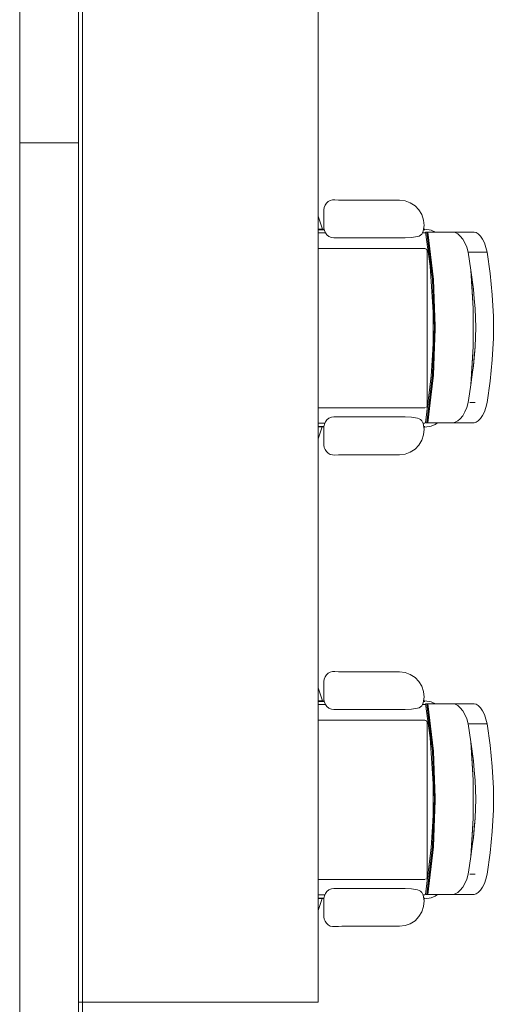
# Model space of a CAD drawing. Header units: millimetres. Extents: x 2 to 902, y -447 to 199.
# Tile 1029 of 1056: x 78.2 to 80.62, y 160.85 to 165.86. Entities that reach past the tile are written whole.
import ezdxf

# ---------------------------------------------------------------- set-up
doc = ezdxf.new("R2010")
doc.units = ezdxf.units.MM
doc.header["$MEASUREMENT"] = 0
for name, color, linetype, lineweight in [('IFC-Elemento de mobília-Contorno', 152, 'Continuous', 5), ('IFC-Laje-Contorno', 134, 'Continuous', 5), ('IFC-Parede padrão-Contorno', 44, 'Continuous', 5)]:
    doc.layers.add(name, color=color, linetype=linetype, lineweight=lineweight)

msp = doc.modelspace()

# ---------------------------------------------------------------- linework, layer by layer
at = {"layer": 'IFC-Elemento de mobília-Contorno', "color": 7, "lineweight": 5}
for p, q in [((79.7757, 164.9377), (79.7863, 164.9434)), ((79.7757, 164.9377), (79.7863, 164.9434)), ((79.7863, 164.9434), (79.798, 164.9465)), ((79.7863, 164.9434), (79.798, 164.9465)), ((79.798, 164.9465), (79.8101, 164.9467)), ((79.798, 164.9465), (79.8101, 164.9467)), ((79.8101, 164.9467), (79.8277, 164.9454)), ((79.8101, 164.9467), (79.8277, 164.9454)), ((79.8277, 164.9454), (79.8454, 164.9449)), ((79.8277, 164.9454), (79.8454, 164.9449)), ((79.8454, 164.9449), (80.1385, 164.9449)), ((79.8454, 164.9449), (80.1385, 164.9449)), ((80.1385, 164.9449), (80.167, 164.9417)), ((80.1385, 164.9449), (80.167, 164.9417)), ((80.167, 164.9417), (80.194, 164.932)), ((80.167, 164.9417), (80.194, 164.932)), ((79.7542, 164.8962), (79.7557, 164.9082)), ((79.7542, 164.8962), (79.7557, 164.9082)), ((79.7542, 164.8037), (79.7542, 164.8962)), ((79.7542, 164.8037), (79.7542, 164.8962)), ((79.7557, 164.9082), (79.7599, 164.9195)), ((79.7557, 164.9082), (79.7599, 164.9195)), ((79.7599, 164.9195), (79.7667, 164.9295)), ((79.7599, 164.9195), (79.7667, 164.9295)), ((79.7667, 164.9295), (79.7757, 164.9377)), ((79.7667, 164.9295), (79.7757, 164.9377)), ((80.194, 164.932), (80.2181, 164.9164)), ((80.194, 164.932), (80.2181, 164.9164)), ((80.2181, 164.9164), (80.238, 164.8958)), ((80.2181, 164.9164), (80.238, 164.8958)), ((80.238, 164.8958), (80.2527, 164.8712)), ((80.238, 164.8958), (80.2527, 164.8712)), ((79.7238, 164.8639), (79.7471, 164.7966)), ((79.7238, 164.8639), (79.7471, 164.7966)), ((80.2527, 164.8712), (80.2614, 164.8439)), ((80.2527, 164.8712), (80.2614, 164.8439)), ((80.2614, 164.8439), (80.2637, 164.8154)), ((80.2614, 164.8439), (80.2637, 164.8154)), ((79.7238, 164.7966), (79.7552, 164.7965)), ((79.7238, 164.7966), (79.7552, 164.7965)), ((79.7238, 164.7938), (79.7555, 164.7938)), ((79.7542, 164.8037), (79.756, 164.7905)), ((79.7542, 164.8037), (79.756, 164.7905)), ((79.756, 164.7905), (79.761, 164.7783)), ((79.756, 164.7905), (79.761, 164.7783)), ((80.2594, 164.787), (80.2637, 164.8154)), ((80.2594, 164.787), (80.2637, 164.8154)), ((80.2605, 164.7938), (80.2682, 164.7938)), ((80.261, 164.7974), (80.2682, 164.7974)), ((80.261, 164.7974), (80.2682, 164.7974)), ((80.2682, 164.7974), (80.3009, 164.7922)), ((80.2682, 164.7974), (80.3009, 164.7922)), ((80.3009, 164.7922), (80.3216, 164.7826)), ((80.3009, 164.7922), (80.3216, 164.7826)), ((79.7238, 164.7783), (79.761, 164.7783)), ((79.761, 164.7783), (79.7691, 164.7677)), ((79.761, 164.7783), (79.7691, 164.7677)), ((79.7691, 164.7677), (79.7796, 164.7597)), ((79.7691, 164.7677), (79.7796, 164.7597)), ((79.7796, 164.7597), (79.7919, 164.7546)), ((79.7796, 164.7597), (79.7919, 164.7546)), ((79.7919, 164.7546), (79.805, 164.7529)), ((79.7919, 164.7546), (79.805, 164.7529)), ((79.805, 164.7529), (80.1672, 164.7529)), ((79.805, 164.7529), (80.1672, 164.7529)), ((80.1672, 164.7529), (80.1992, 164.7546)), ((80.1672, 164.7529), (80.1992, 164.7546)), ((80.1992, 164.7546), (80.2308, 164.7597)), ((80.1992, 164.7546), (80.2308, 164.7597)), ((80.2308, 164.7597), (80.2387, 164.7624)), ((80.2308, 164.7597), (80.2387, 164.7624)), ((80.2387, 164.7624), (80.2458, 164.7667)), ((80.2387, 164.7624), (80.2458, 164.7667)), ((80.2458, 164.7667), (80.2518, 164.7724)), ((80.2458, 164.7667), (80.2518, 164.7724)), ((80.2518, 164.7724), (80.2564, 164.7793)), ((80.2518, 164.7724), (80.2564, 164.7793)), ((80.2557, 164.7783), (80.2682, 164.7783)), ((80.2564, 164.7793), (80.2594, 164.787)), ((80.2564, 164.7793), (80.2594, 164.787)), ((80.272, 164.7826), (80.2734, 164.7826)), ((80.272, 164.7826), (80.2951, 164.6087)), ((80.272, 164.7826), (80.2951, 164.6087)), ((80.272, 164.7826), (80.2734, 164.7826)), ((80.2734, 164.7826), (80.2781, 164.7826)), ((80.2734, 164.7826), (80.2781, 164.7826)), ((80.2781, 164.7826), (80.2815, 164.7826)), ((80.2781, 164.7826), (80.2834, 164.7386)), ((80.2781, 164.7826), (80.2815, 164.7826)), ((80.2781, 164.7826), (80.2887, 164.6947)), ((80.2781, 164.7826), (80.2928, 164.6599)), ((80.2815, 164.7826), (80.2819, 164.7826)), ((80.2815, 164.7826), (80.2819, 164.7826)), ((80.2819, 164.7826), (80.2825, 164.7826)), ((80.2819, 164.7826), (80.2878, 164.7386)), ((80.2819, 164.7826), (80.2878, 164.7386)), ((80.2819, 164.7826), (80.2825, 164.7826)), ((80.2825, 164.7826), (80.2836, 164.7826)), ((80.2825, 164.7826), (80.3114, 164.5408)), ((80.2825, 164.7826), (80.2878, 164.7386)), ((80.2825, 164.7826), (80.2836, 164.7826)), ((80.2834, 164.7386), (80.2887, 164.6947)), ((80.2834, 164.7386), (80.2928, 164.6599)), ((80.2834, 164.7386), (80.2887, 164.6947)), ((80.2836, 164.7826), (80.2905, 164.7826)), ((80.2836, 164.7826), (80.2905, 164.7826)), ((80.2878, 164.7386), (80.2924, 164.7002)), ((80.2878, 164.7386), (80.2924, 164.7002)), ((80.2905, 164.7826), (80.3032, 164.7826)), ((80.2905, 164.7826), (80.3032, 164.7826)), ((80.3032, 164.7826), (80.3217, 164.7826)), ((80.3032, 164.7826), (80.3217, 164.7826)), ((80.3089, 164.7857), (80.3135, 164.7826)), ((80.3089, 164.7857), (80.3135, 164.7826)), ((80.3216, 164.7826), (80.3459, 164.7826)), ((80.3216, 164.7826), (80.3459, 164.7826)), ((80.3459, 164.7826), (80.3756, 164.7826)), ((80.3459, 164.7826), (80.3756, 164.7826)), ((80.3756, 164.7826), (80.4107, 164.7826)), ((80.3756, 164.7826), (80.4107, 164.7826)), ((80.4107, 164.7826), (80.4229, 164.7802)), ((80.4107, 164.7826), (80.5187, 164.7826)), ((80.4107, 164.7826), (80.4229, 164.7802)), ((80.4107, 164.7826), (80.5187, 164.7826)), ((80.4229, 164.7802), (80.4357, 164.7732)), ((80.4229, 164.7802), (80.4357, 164.7732)), ((80.4357, 164.7732), (80.4486, 164.7619)), ((80.4357, 164.7732), (80.4486, 164.7619)), ((80.4486, 164.7619), (80.461, 164.7466)), ((80.4486, 164.7619), (80.461, 164.7466)), ((80.461, 164.7466), (80.4723, 164.7275)), ((80.461, 164.7466), (80.4723, 164.7275)), ((80.5187, 164.7826), (80.529, 164.7801)), ((80.5187, 164.7826), (80.529, 164.7801)), ((80.529, 164.7801), (80.54, 164.773)), ((80.529, 164.7801), (80.54, 164.773)), ((80.54, 164.773), (80.551, 164.7615)), ((80.54, 164.773), (80.551, 164.7615)), ((80.551, 164.7615), (80.5617, 164.746)), ((80.551, 164.7615), (80.5617, 164.746)), ((80.5617, 164.746), (80.5714, 164.7269)), ((80.5617, 164.746), (80.5714, 164.7269)), ((79.7238, 164.699), (80.2682, 164.699)), ((80.2682, 164.699), (80.2739, 164.6966)), ((80.2682, 164.699), (80.2716, 164.6976)), ((80.2716, 164.6976), (80.2739, 164.6966)), ((80.2763, 164.6956), (80.2782, 164.6909)), ((80.2763, 164.6956), (80.2796, 164.6875)), ((80.2782, 164.6909), (80.2796, 164.6875)), ((80.2887, 164.6947), (80.2928, 164.6599)), ((80.2887, 164.6947), (80.2928, 164.6599)), ((80.2924, 164.7002), (80.297, 164.6617)), ((80.2924, 164.7002), (80.297, 164.6617)), ((80.4723, 164.7275), (80.4816, 164.7051)), ((80.4723, 164.7275), (80.4816, 164.7051)), ((80.4816, 164.7051), (80.4881, 164.68)), ((80.4816, 164.7051), (80.4881, 164.68)), ((80.5714, 164.7269), (80.5795, 164.7046)), ((80.5714, 164.7269), (80.5795, 164.7046)), ((80.5795, 164.7046), (80.5852, 164.68)), ((80.5795, 164.7046), (80.5852, 164.68)), ((80.2796, 163.9001), (80.2796, 164.6875)), ((80.2928, 164.6599), (80.3071, 164.5408)), ((80.2928, 164.6599), (80.2933, 164.6562)), ((80.2928, 164.6599), (80.3025, 164.5792)), ((80.2928, 164.6599), (80.2979, 164.6177)), ((80.2933, 164.6562), (80.3025, 164.5792)), ((80.2933, 164.6562), (80.2979, 164.6177)), ((80.2933, 164.6562), (80.2979, 164.6177)), ((80.297, 164.6617), (80.3042, 164.6012)), ((80.297, 164.6617), (80.3114, 164.5408)), ((80.4881, 164.68), (80.496, 164.6341)), ((80.4881, 164.68), (80.5234, 164.68)), ((80.4881, 164.68), (80.496, 164.6341)), ((80.4881, 164.68), (80.5852, 164.68)), ((80.5852, 164.68), (80.6009, 164.5716)), ((80.5852, 164.68), (80.6009, 164.5716)), ((80.2932, 164.6232), (80.2962, 164.5917)), ((80.2932, 164.6232), (80.2962, 164.5917)), ((80.2951, 164.6087), (80.3102, 164.3751)), ((80.2951, 164.6087), (80.3102, 164.3751)), ((80.2979, 164.6177), (80.3025, 164.5792)), ((80.2979, 164.6177), (80.3025, 164.5792)), ((80.3042, 164.6012), (80.3114, 164.5408)), ((80.496, 164.6341), (80.5029, 164.588)), ((80.496, 164.6341), (80.5029, 164.588)), ((80.5029, 164.588), (80.5109, 164.524)), ((80.5029, 164.588), (80.5074, 164.5119)), ((80.5029, 164.588), (80.5151, 164.4914)), ((80.5029, 164.588), (80.5109, 164.524)), ((80.5029, 164.588), (80.5144, 164.394)), ((80.3025, 164.5792), (80.3071, 164.5408)), ((80.3071, 164.5408), (80.3119, 164.4191)), ((80.3071, 164.5408), (80.3144, 164.3582)), ((80.3071, 164.5408), (80.3168, 164.2974)), ((80.3114, 164.5408), (80.3139, 164.4799)), ((80.3114, 164.5408), (80.3211, 164.2974)), ((80.6009, 164.5716), (80.6115, 164.4623)), ((80.6009, 164.5716), (80.6115, 164.4623)), ((80.5074, 164.5119), (80.5109, 164.4529)), ((80.5074, 164.5119), (80.5144, 164.394)), ((80.5074, 164.5119), (80.5109, 164.4529)), ((80.5109, 164.524), (80.5151, 164.4914)), ((80.5109, 164.524), (80.5151, 164.4914)), ((80.5151, 164.4914), (80.5194, 164.4428)), ((80.3139, 164.4799), (80.3163, 164.4191)), ((80.5109, 164.4529), (80.5144, 164.394)), ((80.5109, 164.4529), (80.5144, 164.394)), ((80.5194, 164.4428), (80.5237, 164.3943)), ((80.6115, 164.4623), (80.6169, 164.3524)), ((80.6115, 164.4623), (80.6169, 164.3524)), ((80.3119, 164.4191), (80.3144, 164.3582)), ((80.3119, 164.4191), (80.3144, 164.3582)), ((80.3163, 164.4191), (80.3187, 164.3582)), ((80.3163, 164.4191), (80.3211, 164.2974)), ((80.3163, 164.4191), (80.3187, 164.3582)), ((80.5144, 164.1996), (80.5144, 164.394)), ((80.5144, 164.2968), (80.5144, 164.394)), ((80.5237, 164.3943), (80.527, 164.2968)), ((80.5237, 164.3943), (80.527, 164.2968)), ((80.3099, 164.2116), (80.3102, 164.3751)), ((80.3099, 164.2116), (80.3102, 164.3751)), ((80.3144, 164.3582), (80.3168, 164.2974)), ((80.3187, 164.3582), (80.3211, 164.2974)), ((80.3187, 164.3582), (80.3211, 164.2974)), ((80.6169, 164.3524), (80.6169, 164.2424)), ((80.6169, 164.3524), (80.6169, 164.2424)), ((80.3071, 164.054), (80.3168, 164.2974)), ((80.3114, 164.054), (80.3211, 164.2974)), ((80.3119, 164.1757), (80.3168, 164.2974)), ((80.3144, 164.2365), (80.3168, 164.2974)), ((80.3187, 164.2365), (80.3211, 164.2974)), ((80.3187, 164.2365), (80.3211, 164.2974)), ((80.5144, 164.1996), (80.5144, 164.2968)), ((80.5237, 164.1993), (80.527, 164.2968)), ((80.5237, 164.1993), (80.527, 164.2968)), ((80.6115, 164.1326), (80.6169, 164.2424)), ((80.6115, 164.1326), (80.6169, 164.2424)), ((80.3009, 164.0485), (80.3099, 164.2116)), ((80.3009, 164.0485), (80.3099, 164.2116)), ((80.3085, 164.1868), (80.3099, 164.2175)), ((80.3085, 164.1868), (80.3099, 164.2175)), ((80.3119, 164.1757), (80.3144, 164.2365)), ((80.3163, 164.1757), (80.3187, 164.2365)), ((80.3163, 164.1757), (80.3187, 164.2365)), ((80.5028, 164.0056), (80.5144, 164.1996)), ((80.5073, 164.0816), (80.5144, 164.1996)), ((80.5073, 164.0816), (80.5144, 164.1996)), ((80.5108, 164.1406), (80.5144, 164.1996)), ((80.5108, 164.1406), (80.5144, 164.1996)), ((80.515, 164.1022), (80.5237, 164.1993)), ((80.5193, 164.1507), (80.5237, 164.1993)), ((80.5193, 164.1507), (80.5237, 164.1993)), ((80.3095, 164.1149), (80.3119, 164.1757)), ((80.3139, 164.1149), (80.3163, 164.1757)), ((80.3139, 164.1149), (80.3163, 164.1757)), ((80.5028, 164.0056), (80.5108, 164.1406)), ((80.5073, 164.0816), (80.5108, 164.1406)), ((80.515, 164.1022), (80.5193, 164.1507)), ((80.515, 164.1022), (80.5193, 164.1507)), ((80.3071, 164.054), (80.3095, 164.1149)), ((80.3114, 164.054), (80.3139, 164.1149)), ((80.3114, 164.054), (80.3139, 164.1149)), ((80.5109, 164.0695), (80.515, 164.1022)), ((80.5109, 164.0695), (80.515, 164.1022)), ((80.6009, 164.0232), (80.6115, 164.1326)), ((80.6009, 164.0232), (80.6115, 164.1326)), ((80.272, 163.8122), (80.3009, 164.0485)), ((80.272, 163.8122), (80.3009, 164.0485)), ((80.2781, 163.8122), (80.3071, 164.054)), ((80.2834, 163.8561), (80.3071, 164.054)), ((80.288, 163.8946), (80.3071, 164.054)), ((80.2926, 163.9331), (80.3071, 164.054)), ((80.2982, 163.943), (80.3114, 164.054)), ((80.2991, 164.0337), (80.3022, 164.072)), ((80.2991, 164.0337), (80.3022, 164.072)), ((80.2999, 163.9936), (80.3071, 164.054)), ((80.3022, 163.9771), (80.3114, 164.054)), ((80.3068, 164.0155), (80.3118, 164.0628)), ((80.3068, 164.0155), (80.3114, 164.054)), ((80.3089, 164.0353), (80.3118, 164.0628)), ((80.5028, 164.0056), (80.5073, 164.0816)), ((80.5028, 164.0056), (80.5109, 164.0695)), ((80.5028, 164.0056), (80.5109, 164.0695)), ((80.2825, 163.8122), (80.3068, 164.0155)), ((80.2926, 163.9331), (80.2999, 163.9936)), ((80.2926, 163.9331), (80.2999, 163.9936)), ((80.3022, 163.9771), (80.3068, 164.0155)), ((80.3068, 164.0155), (80.3089, 164.0353)), ((80.4959, 163.9601), (80.5028, 164.0056)), ((80.4959, 163.9601), (80.5028, 164.0056)), ((80.5852, 163.9148), (80.6009, 164.0232)), ((80.5852, 163.9148), (80.6009, 164.0232)), ((80.2825, 163.8122), (80.2976, 163.9386)), ((80.2878, 163.8561), (80.3022, 163.9771)), ((80.2878, 163.8561), (80.2976, 163.9386)), ((80.293, 163.9001), (80.2976, 163.9386)), ((80.293, 163.9001), (80.2976, 163.9386)), ((80.2976, 163.9386), (80.3022, 163.9771)), ((80.2976, 163.9386), (80.3008, 163.9653)), ((80.4881, 163.9148), (80.4959, 163.9601)), ((80.4881, 163.9148), (80.4959, 163.9601)), ((79.7238, 163.8886), (80.2682, 163.8886)), ((80.2716, 163.8901), (80.2763, 163.892)), ((80.2773, 163.8943), (80.2796, 163.9001)), ((80.2773, 163.8943), (80.2782, 163.8967)), ((80.2782, 163.8967), (80.2796, 163.9001)), ((80.2825, 163.8122), (80.293, 163.9001)), ((80.2834, 163.8561), (80.288, 163.8946)), ((80.2834, 163.8561), (80.288, 163.8946)), ((80.2878, 163.8561), (80.293, 163.9001)), ((80.288, 163.8946), (80.2926, 163.9331)), ((80.4723, 163.8673), (80.4816, 163.8897)), ((80.4723, 163.8673), (80.4816, 163.8897)), ((80.4816, 163.8897), (80.4881, 163.9148)), ((80.4816, 163.8897), (80.4881, 163.9148)), ((80.497, 163.9148), (80.5235, 163.9148)), ((80.5714, 163.8679), (80.5795, 163.8902)), ((80.5714, 163.8679), (80.5795, 163.8902)), ((80.5795, 163.8902), (80.5852, 163.9148)), ((80.5795, 163.8902), (80.5852, 163.9148)), ((79.7796, 163.8351), (79.7919, 163.8402)), ((79.7796, 163.8351), (79.7919, 163.8402)), ((79.7919, 163.8402), (79.805, 163.8419)), ((79.7919, 163.8402), (79.805, 163.8419)), ((79.805, 163.8419), (80.1672, 163.8419)), ((79.805, 163.8419), (80.1672, 163.8419)), ((80.1672, 163.8419), (80.1992, 163.8402)), ((80.1672, 163.8419), (80.1992, 163.8402)), ((80.1992, 163.8402), (80.2308, 163.8351)), ((80.1992, 163.8402), (80.2308, 163.8351)), ((80.2781, 163.8122), (80.2834, 163.8561)), ((80.2781, 163.8122), (80.2834, 163.8561)), ((80.282, 163.8122), (80.2878, 163.8561)), ((80.282, 163.8122), (80.2878, 163.8561)), ((80.2825, 163.8122), (80.2878, 163.8563)), ((80.2825, 163.8122), (80.2878, 163.8561)), ((80.4486, 163.8329), (80.461, 163.8482)), ((80.4486, 163.8329), (80.461, 163.8482)), ((80.461, 163.8482), (80.4723, 163.8673)), ((80.461, 163.8482), (80.4723, 163.8673)), ((80.551, 163.8332), (80.5617, 163.8487)), ((80.551, 163.8332), (80.5617, 163.8487)), ((80.5617, 163.8487), (80.5714, 163.8679)), ((80.5617, 163.8487), (80.5714, 163.8679)), ((79.7238, 163.8093), (79.7581, 163.8093)), ((79.7238, 163.8093), (79.7548, 163.8093)), ((79.7238, 163.7938), (79.7546, 163.7938)), ((79.7238, 163.791), (79.7542, 163.7911)), ((79.7238, 163.791), (79.7542, 163.7911)), ((79.7238, 163.7309), (79.7447, 163.791)), ((79.7238, 163.7309), (79.7447, 163.791)), ((79.7542, 163.7911), (79.756, 163.8043)), ((79.7542, 163.7911), (79.756, 163.8043)), ((79.7542, 163.6986), (79.7542, 163.7911)), ((79.7542, 163.6986), (79.7542, 163.7911)), ((79.7548, 163.8093), (79.7581, 163.8093)), ((79.756, 163.8043), (79.761, 163.8165)), ((79.756, 163.8043), (79.761, 163.8165)), ((79.761, 163.8165), (79.7691, 163.827)), ((79.761, 163.8165), (79.7691, 163.827)), ((79.7691, 163.827), (79.7796, 163.8351)), ((79.7691, 163.827), (79.7796, 163.8351)), ((80.2308, 163.8351), (80.2387, 163.8324)), ((80.2308, 163.8351), (80.2387, 163.8324)), ((80.2387, 163.8324), (80.2458, 163.8281)), ((80.2387, 163.8324), (80.2458, 163.8281)), ((80.2458, 163.8281), (80.2518, 163.8224)), ((80.2458, 163.8281), (80.2518, 163.8224)), ((80.2518, 163.8224), (80.2564, 163.8155)), ((80.2518, 163.8224), (80.2564, 163.8155)), ((80.2564, 163.8155), (80.2594, 163.8078)), ((80.2564, 163.8155), (80.2594, 163.8078)), ((80.2588, 163.8093), (80.2682, 163.8093)), ((80.2594, 163.8078), (80.2637, 163.7794)), ((80.2594, 163.8078), (80.2637, 163.7794)), ((80.2615, 163.7938), (80.2682, 163.7938)), ((80.2621, 163.7902), (80.2682, 163.7902)), ((80.2621, 163.7902), (80.2682, 163.7902)), ((80.2682, 163.7902), (80.3009, 163.7954)), ((80.2682, 163.7902), (80.3009, 163.7954)), ((80.272, 163.8122), (80.2734, 163.8122)), ((80.272, 163.8122), (80.2734, 163.8122)), ((80.2734, 163.8122), (80.2781, 163.8122)), ((80.2734, 163.8122), (80.2781, 163.8122)), ((80.2781, 163.8122), (80.2815, 163.8122)), ((80.2781, 163.8122), (80.2815, 163.8122)), ((80.2815, 163.8122), (80.282, 163.8122)), ((80.2815, 163.8122), (80.282, 163.8122)), ((80.282, 163.8122), (80.2825, 163.8122)), ((80.282, 163.8122), (80.2825, 163.8122)), ((80.2825, 163.8122), (80.2836, 163.8122)), ((80.2825, 163.8122), (80.2836, 163.8122)), ((80.2836, 163.8122), (80.2905, 163.8122)), ((80.2836, 163.8122), (80.2905, 163.8122)), ((80.2905, 163.8122), (80.3032, 163.8122)), ((80.2905, 163.8122), (80.3032, 163.8122)), ((80.3009, 163.7954), (80.32, 163.8032)), ((80.3009, 163.7954), (80.32, 163.8032)), ((80.3032, 163.8122), (80.3217, 163.8122)), ((80.3032, 163.8122), (80.3217, 163.8122)), ((80.32, 163.8032), (80.3328, 163.8122)), ((80.32, 163.8032), (80.3328, 163.8122)), ((80.3217, 163.8122), (80.3459, 163.8122)), ((80.3217, 163.8122), (80.3459, 163.8122)), ((80.3459, 163.8122), (80.3756, 163.8122)), ((80.3459, 163.8122), (80.3756, 163.8122)), ((80.3756, 163.8122), (80.4107, 163.8122)), ((80.3756, 163.8122), (80.4107, 163.8122)), ((80.4107, 163.8122), (80.4229, 163.8146)), ((80.4107, 163.8122), (80.4229, 163.8146)), ((80.4107, 163.8122), (80.5187, 163.8122)), ((80.4107, 163.8122), (80.5187, 163.8122)), ((80.4229, 163.8146), (80.4357, 163.8216)), ((80.4229, 163.8146), (80.4357, 163.8216)), ((80.4357, 163.8216), (80.4486, 163.8329)), ((80.4357, 163.8216), (80.4486, 163.8329)), ((80.5187, 163.8122), (80.529, 163.8146)), ((80.5187, 163.8122), (80.529, 163.8146)), ((80.529, 163.8146), (80.5399, 163.8218)), ((80.529, 163.8146), (80.5399, 163.8218)), ((80.5399, 163.8218), (80.551, 163.8332)), ((80.5399, 163.8218), (80.551, 163.8332)), ((80.2527, 163.7235), (80.2614, 163.7509)), ((80.2527, 163.7235), (80.2614, 163.7509)), ((80.2614, 163.7509), (80.2637, 163.7794)), ((80.2614, 163.7509), (80.2637, 163.7794)), ((79.7542, 163.6986), (79.7557, 163.6866)), ((79.7542, 163.6986), (79.7557, 163.6866)), ((79.7557, 163.6866), (79.7599, 163.6753)), ((79.7557, 163.6866), (79.7599, 163.6753)), ((80.2181, 163.6783), (80.238, 163.6989)), ((80.2181, 163.6783), (80.238, 163.6989)), ((80.238, 163.6989), (80.2527, 163.7235)), ((80.238, 163.6989), (80.2527, 163.7235)), ((79.7599, 163.6753), (79.7667, 163.6652)), ((79.7599, 163.6753), (79.7667, 163.6652)), ((79.7667, 163.6652), (79.7757, 163.6571)), ((79.7667, 163.6652), (79.7757, 163.6571)), ((79.7757, 163.6571), (79.7863, 163.6514)), ((79.7757, 163.6571), (79.7863, 163.6514)), ((79.7863, 163.6514), (79.798, 163.6483)), ((79.7863, 163.6514), (79.798, 163.6483)), ((79.798, 163.6483), (79.8101, 163.6481)), ((79.798, 163.6483), (79.8101, 163.6481)), ((79.8101, 163.6481), (79.8277, 163.6494)), ((79.8101, 163.6481), (79.8277, 163.6494)), ((79.8277, 163.6494), (79.8454, 163.6498)), ((79.8277, 163.6494), (79.8454, 163.6498)), ((79.8454, 163.6498), (80.1385, 163.6498)), ((79.8454, 163.6498), (80.1385, 163.6498)), ((80.1385, 163.6498), (80.167, 163.6531)), ((80.1385, 163.6498), (80.167, 163.6531)), ((80.167, 163.6531), (80.194, 163.6628)), ((80.167, 163.6531), (80.194, 163.6628)), ((80.194, 163.6628), (80.2181, 163.6783)), ((80.194, 163.6628), (80.2181, 163.6783)), ((79.7667, 162.5295), (79.7757, 162.5377)), ((79.7667, 162.5295), (79.7757, 162.5377)), ((79.7757, 162.5377), (79.7863, 162.5434)), ((79.7757, 162.5377), (79.7863, 162.5434)), ((79.7863, 162.5434), (79.798, 162.5465)), ((79.7863, 162.5434), (79.798, 162.5465)), ((79.798, 162.5465), (79.8101, 162.5467)), ((79.798, 162.5465), (79.8101, 162.5467)), ((79.8101, 162.5467), (79.8277, 162.5454)), ((79.8101, 162.5467), (79.8277, 162.5454)), ((79.8277, 162.5454), (79.8454, 162.5449)), ((79.8277, 162.5454), (79.8454, 162.5449)), ((79.8454, 162.5449), (80.1385, 162.5449)), ((79.8454, 162.5449), (80.1385, 162.5449)), ((80.1385, 162.5449), (80.167, 162.5417)), ((80.1385, 162.5449), (80.167, 162.5417)), ((80.167, 162.5417), (80.194, 162.532)), ((80.167, 162.5417), (80.194, 162.532)), ((79.7542, 162.4962), (79.7557, 162.5082)), ((79.7542, 162.4962), (79.7557, 162.5082)), ((79.7542, 162.4037), (79.7542, 162.4962)), ((79.7542, 162.4037), (79.7542, 162.4962)), ((79.7557, 162.5082), (79.7599, 162.5195)), ((79.7557, 162.5082), (79.7599, 162.5195)), ((79.7599, 162.5195), (79.7667, 162.5295)), ((79.7599, 162.5195), (79.7667, 162.5295)), ((80.194, 162.532), (80.2181, 162.5164)), ((80.194, 162.532), (80.2181, 162.5164)), ((80.2181, 162.5164), (80.238, 162.4958)), ((80.2181, 162.5164), (80.238, 162.4958)), ((80.238, 162.4958), (80.2527, 162.4712)), ((80.238, 162.4958), (80.2527, 162.4712)), ((79.7238, 162.4639), (79.7471, 162.3966)), ((79.7238, 162.4639), (79.7471, 162.3966)), ((80.2527, 162.4712), (80.2614, 162.4439)), ((80.2527, 162.4712), (80.2614, 162.4439)), ((80.2614, 162.4439), (80.2637, 162.4154)), ((80.2614, 162.4439), (80.2637, 162.4154)), ((79.7238, 162.3966), (79.7552, 162.3965)), ((79.7238, 162.3966), (79.7552, 162.3965)), ((79.7238, 162.3938), (79.7555, 162.3938)), ((79.7542, 162.4037), (79.756, 162.3905)), ((79.7542, 162.4037), (79.756, 162.3905)), ((79.756, 162.3905), (79.761, 162.3783)), ((79.756, 162.3905), (79.761, 162.3783)), ((80.2564, 162.3793), (80.2594, 162.387)), ((80.2564, 162.3793), (80.2594, 162.387)), ((80.2594, 162.387), (80.2637, 162.4154)), ((80.2594, 162.387), (80.2637, 162.4154)), ((80.2605, 162.3938), (80.2682, 162.3938)), ((80.261, 162.3974), (80.2682, 162.3974)), ((80.261, 162.3974), (80.2682, 162.3974)), ((80.2682, 162.3974), (80.3009, 162.3922)), ((80.2682, 162.3974), (80.3009, 162.3922)), ((80.3009, 162.3922), (80.3216, 162.3826)), ((80.3009, 162.3922), (80.3216, 162.3826)), ((80.3089, 162.3857), (80.3135, 162.3826)), ((80.3089, 162.3857), (80.3135, 162.3826)), ((79.7238, 162.3783), (79.761, 162.3783)), ((79.761, 162.3783), (79.7691, 162.3677)), ((79.761, 162.3783), (79.7691, 162.3677)), ((79.7691, 162.3677), (79.7796, 162.3597)), ((79.7691, 162.3677), (79.7796, 162.3597)), ((79.7796, 162.3597), (79.7919, 162.3546)), ((79.7796, 162.3597), (79.7919, 162.3546)), ((79.7919, 162.3546), (79.805, 162.3529)), ((79.7919, 162.3546), (79.805, 162.3529)), ((79.805, 162.3529), (80.1672, 162.3529)), ((79.805, 162.3529), (80.1672, 162.3529)), ((80.1672, 162.3529), (80.1992, 162.3546)), ((80.1672, 162.3529), (80.1992, 162.3546)), ((80.1992, 162.3546), (80.2308, 162.3597)), ((80.1992, 162.3546), (80.2308, 162.3597)), ((80.2308, 162.3597), (80.2387, 162.3624)), ((80.2308, 162.3597), (80.2387, 162.3624)), ((80.2387, 162.3624), (80.2458, 162.3667)), ((80.2387, 162.3624), (80.2458, 162.3667)), ((80.2458, 162.3667), (80.2518, 162.3724)), ((80.2458, 162.3667), (80.2518, 162.3724)), ((80.2518, 162.3724), (80.2564, 162.3793)), ((80.2518, 162.3724), (80.2564, 162.3793)), ((80.2557, 162.3783), (80.2682, 162.3783)), ((80.272, 162.3826), (80.2734, 162.3826)), ((80.272, 162.3826), (80.2951, 162.2087)), ((80.272, 162.3826), (80.2951, 162.2087)), ((80.272, 162.3826), (80.2734, 162.3826)), ((80.2734, 162.3826), (80.2781, 162.3826)), ((80.2734, 162.3826), (80.2781, 162.3826)), ((80.2781, 162.3826), (80.2815, 162.3826)), ((80.2781, 162.3826), (80.2834, 162.3386)), ((80.2781, 162.3826), (80.2815, 162.3826)), ((80.2781, 162.3826), (80.2887, 162.2947)), ((80.2781, 162.3826), (80.2928, 162.2599)), ((80.2815, 162.3826), (80.2819, 162.3826)), ((80.2815, 162.3826), (80.2819, 162.3826)), ((80.2819, 162.3826), (80.2825, 162.3826)), ((80.2819, 162.3826), (80.2878, 162.3386)), ((80.2819, 162.3826), (80.2878, 162.3386)), ((80.2819, 162.3826), (80.2825, 162.3826)), ((80.2825, 162.3826), (80.2836, 162.3826)), ((80.2825, 162.3826), (80.3114, 162.1408)), ((80.2825, 162.3826), (80.2878, 162.3386)), ((80.2825, 162.3826), (80.2836, 162.3826)), ((80.2834, 162.3386), (80.2887, 162.2947)), ((80.2834, 162.3386), (80.2928, 162.2599)), ((80.2834, 162.3386), (80.2887, 162.2947)), ((80.2836, 162.3826), (80.2905, 162.3826)), ((80.2836, 162.3826), (80.2905, 162.3826)), ((80.2878, 162.3386), (80.2924, 162.3002)), ((80.2878, 162.3386), (80.2924, 162.3002)), ((80.2905, 162.3826), (80.3032, 162.3826)), ((80.2905, 162.3826), (80.3032, 162.3826)), ((80.3032, 162.3826), (80.3217, 162.3826)), ((80.3032, 162.3826), (80.3217, 162.3826)), ((80.3216, 162.3826), (80.3459, 162.3826)), ((80.3216, 162.3826), (80.3459, 162.3826)), ((80.3459, 162.3826), (80.3756, 162.3826)), ((80.3459, 162.3826), (80.3756, 162.3826)), ((80.3756, 162.3826), (80.4107, 162.3826)), ((80.3756, 162.3826), (80.4107, 162.3826)), ((80.4107, 162.3826), (80.4229, 162.3802)), ((80.4107, 162.3826), (80.5187, 162.3826)), ((80.4107, 162.3826), (80.4229, 162.3802)), ((80.4107, 162.3826), (80.5187, 162.3826)), ((80.4229, 162.3802), (80.4357, 162.3732)), ((80.4229, 162.3802), (80.4357, 162.3732)), ((80.4357, 162.3732), (80.4486, 162.3619)), ((80.4357, 162.3732), (80.4486, 162.3619)), ((80.4486, 162.3619), (80.461, 162.3466)), ((80.4486, 162.3619), (80.461, 162.3466)), ((80.461, 162.3466), (80.4723, 162.3275)), ((80.461, 162.3466), (80.4723, 162.3275)), ((80.5187, 162.3826), (80.529, 162.3801)), ((80.5187, 162.3826), (80.529, 162.3801)), ((80.529, 162.3801), (80.54, 162.373)), ((80.529, 162.3801), (80.54, 162.373)), ((80.54, 162.373), (80.551, 162.3615)), ((80.54, 162.373), (80.551, 162.3615)), ((80.551, 162.3615), (80.5617, 162.346)), ((80.551, 162.3615), (80.5617, 162.346)), ((80.5617, 162.346), (80.5714, 162.3269)), ((80.5617, 162.346), (80.5714, 162.3269)), ((79.7238, 162.299), (80.2682, 162.299)), ((80.2682, 162.299), (80.2739, 162.2966)), ((80.2682, 162.299), (80.2716, 162.2976)), ((80.2716, 162.2976), (80.2739, 162.2966)), ((80.2763, 162.2956), (80.2782, 162.2909)), ((80.2763, 162.2956), (80.2796, 162.2875)), ((80.2782, 162.2909), (80.2796, 162.2875)), ((80.2796, 161.5001), (80.2796, 162.2875)), ((80.2887, 162.2947), (80.2928, 162.2599)), ((80.2887, 162.2947), (80.2928, 162.2599)), ((80.2924, 162.3002), (80.297, 162.2617)), ((80.2924, 162.3002), (80.297, 162.2617)), ((80.4723, 162.3275), (80.4816, 162.3051)), ((80.4723, 162.3275), (80.4816, 162.3051)), ((80.4816, 162.3051), (80.4881, 162.28)), ((80.4816, 162.3051), (80.4881, 162.28)), ((80.5714, 162.3269), (80.5795, 162.3046)), ((80.5714, 162.3269), (80.5795, 162.3046)), ((80.5795, 162.3046), (80.5852, 162.28)), ((80.5795, 162.3046), (80.5852, 162.28)), ((80.2928, 162.2599), (80.3071, 162.1408)), ((80.2928, 162.2599), (80.2933, 162.2562)), ((80.2928, 162.2599), (80.3025, 162.1792)), ((80.2928, 162.2599), (80.2979, 162.2177)), ((80.2933, 162.2562), (80.3025, 162.1792)), ((80.2933, 162.2562), (80.2979, 162.2177)), ((80.2933, 162.2562), (80.2979, 162.2177)), ((80.297, 162.2617), (80.3042, 162.2012)), ((80.297, 162.2617), (80.3114, 162.1408)), ((80.4881, 162.28), (80.496, 162.2341)), ((80.4881, 162.28), (80.5234, 162.28)), ((80.4881, 162.28), (80.496, 162.2341)), ((80.4881, 162.28), (80.5852, 162.28)), ((80.496, 162.2341), (80.5029, 162.188)), ((80.496, 162.2341), (80.5029, 162.188)), ((80.5852, 162.28), (80.6009, 162.1716)), ((80.5852, 162.28), (80.6009, 162.1716)), ((80.2932, 162.2232), (80.2962, 162.1917)), ((80.2932, 162.2232), (80.2962, 162.1917)), ((80.2951, 162.2087), (80.3102, 161.9751)), ((80.2951, 162.2087), (80.3102, 161.9751)), ((80.2979, 162.2177), (80.3025, 162.1792)), ((80.2979, 162.2177), (80.3025, 162.1792)), ((80.3042, 162.2012), (80.3114, 162.1408)), ((80.5029, 162.188), (80.5109, 162.124)), ((80.5029, 162.188), (80.5074, 162.1119)), ((80.5029, 162.188), (80.5151, 162.0914)), ((80.5029, 162.188), (80.5109, 162.124)), ((80.5029, 162.188), (80.5144, 161.994)), ((80.3025, 162.1792), (80.3071, 162.1408)), ((80.3071, 162.1408), (80.3119, 162.0191)), ((80.3071, 162.1408), (80.3144, 161.9582)), ((80.3071, 162.1408), (80.3168, 161.8974)), ((80.3114, 162.1408), (80.3139, 162.0799)), ((80.3114, 162.1408), (80.3211, 161.8974)), ((80.6009, 162.1716), (80.6115, 162.0623)), ((80.6009, 162.1716), (80.6115, 162.0623)), ((80.5074, 162.1119), (80.5109, 162.0529)), ((80.5074, 162.1119), (80.5144, 161.994)), ((80.5074, 162.1119), (80.5109, 162.0529)), ((80.5109, 162.124), (80.5151, 162.0914)), ((80.5109, 162.124), (80.5151, 162.0914)), ((80.5151, 162.0914), (80.5194, 162.0428)), ((80.3139, 162.0799), (80.3163, 162.0191)), ((80.5109, 162.0529), (80.5144, 161.994)), ((80.5109, 162.0529), (80.5144, 161.994)), ((80.5194, 162.0428), (80.5237, 161.9943)), ((80.6115, 162.0623), (80.6169, 161.9524)), ((80.6115, 162.0623), (80.6169, 161.9524)), ((80.3119, 162.0191), (80.3144, 161.9582)), ((80.3119, 162.0191), (80.3144, 161.9582)), ((80.3163, 162.0191), (80.3187, 161.9582)), ((80.3163, 162.0191), (80.3211, 161.8974)), ((80.3163, 162.0191), (80.3187, 161.9582)), ((80.5144, 161.7996), (80.5144, 161.994)), ((80.5144, 161.8968), (80.5144, 161.994)), ((80.5237, 161.9943), (80.527, 161.8968)), ((80.5237, 161.9943), (80.527, 161.8968)), ((80.3099, 161.8116), (80.3102, 161.9751)), ((80.3099, 161.8116), (80.3102, 161.9751)), ((80.3144, 161.9582), (80.3168, 161.8974)), ((80.3187, 161.9582), (80.3211, 161.8974)), ((80.3187, 161.9582), (80.3211, 161.8974)), ((80.6169, 161.9524), (80.6169, 161.8424)), ((80.6169, 161.9524), (80.6169, 161.8424)), ((80.3071, 161.654), (80.3168, 161.8974)), ((80.3114, 161.654), (80.3211, 161.8974)), ((80.3119, 161.7757), (80.3168, 161.8974)), ((80.3144, 161.8365), (80.3168, 161.8974)), ((80.3187, 161.8365), (80.3211, 161.8974)), ((80.3187, 161.8365), (80.3211, 161.8974)), ((80.5144, 161.7996), (80.5144, 161.8968)), ((80.5237, 161.7993), (80.527, 161.8968)), ((80.5237, 161.7993), (80.527, 161.8968)), ((80.3119, 161.7757), (80.3144, 161.8365)), ((80.3163, 161.7757), (80.3187, 161.8365)), ((80.3163, 161.7757), (80.3187, 161.8365)), ((80.6115, 161.7326), (80.6169, 161.8424)), ((80.6115, 161.7326), (80.6169, 161.8424)), ((80.3009, 161.6485), (80.3099, 161.8116)), ((80.3009, 161.6485), (80.3099, 161.8116)), ((80.3085, 161.7868), (80.3099, 161.8175)), ((80.3085, 161.7868), (80.3099, 161.8175)), ((80.5028, 161.6056), (80.5144, 161.7996)), ((80.5073, 161.6816), (80.5144, 161.7996)), ((80.5073, 161.6816), (80.5144, 161.7996)), ((80.5108, 161.7406), (80.5144, 161.7996)), ((80.5108, 161.7406), (80.5144, 161.7996)), ((80.515, 161.7022), (80.5237, 161.7993)), ((80.5193, 161.7507), (80.5237, 161.7993)), ((80.5193, 161.7507), (80.5237, 161.7993)), ((80.3095, 161.7149), (80.3119, 161.7757)), ((80.3139, 161.7149), (80.3163, 161.7757)), ((80.3139, 161.7149), (80.3163, 161.7757)), ((80.5028, 161.6056), (80.5108, 161.7406)), ((80.5073, 161.6816), (80.5108, 161.7406)), ((80.515, 161.7022), (80.5193, 161.7507)), ((80.515, 161.7022), (80.5193, 161.7507)), ((80.6009, 161.6232), (80.6115, 161.7326)), ((80.6009, 161.6232), (80.6115, 161.7326)), ((80.3071, 161.654), (80.3095, 161.7149)), ((80.3114, 161.654), (80.3139, 161.7149)), ((80.3114, 161.654), (80.3139, 161.7149)), ((80.5109, 161.6695), (80.515, 161.7022)), ((80.5109, 161.6695), (80.515, 161.7022)), ((80.272, 161.4122), (80.3009, 161.6485)), ((80.272, 161.4122), (80.3009, 161.6485)), ((80.2781, 161.4122), (80.3071, 161.654)), ((80.2825, 161.4122), (80.3114, 161.654)), ((80.2834, 161.4561), (80.3071, 161.654)), ((80.288, 161.4946), (80.3071, 161.654)), ((80.2926, 161.5331), (80.3071, 161.654)), ((80.2991, 161.6337), (80.3022, 161.672)), ((80.2991, 161.6337), (80.3022, 161.672)), ((80.2999, 161.5936), (80.3071, 161.654)), ((80.3022, 161.5771), (80.3114, 161.654)), ((80.3068, 161.6155), (80.3118, 161.6628)), ((80.3068, 161.6155), (80.3118, 161.6628)), ((80.3068, 161.6155), (80.3114, 161.654)), ((80.5028, 161.6056), (80.5073, 161.6816)), ((80.5028, 161.6056), (80.5109, 161.6695)), ((80.5028, 161.6056), (80.5109, 161.6695)), ((80.2825, 161.4122), (80.3068, 161.6155)), ((80.2926, 161.5331), (80.2999, 161.5936)), ((80.2926, 161.5331), (80.2999, 161.5936)), ((80.3022, 161.5771), (80.3068, 161.6155)), ((80.4959, 161.5601), (80.5028, 161.6056)), ((80.4959, 161.5601), (80.5028, 161.6056)), ((80.5852, 161.5148), (80.6009, 161.6232)), ((80.5852, 161.5148), (80.6009, 161.6232)), ((80.2825, 161.4122), (80.2976, 161.5386)), ((80.2878, 161.4561), (80.3022, 161.5771)), ((80.2878, 161.4561), (80.2976, 161.5386)), ((80.288, 161.4946), (80.2926, 161.5331)), ((80.293, 161.5001), (80.2976, 161.5386)), ((80.293, 161.5001), (80.2976, 161.5386)), ((80.2976, 161.5386), (80.3022, 161.5771)), ((80.2976, 161.5386), (80.3008, 161.5653)), ((80.4881, 161.5148), (80.4959, 161.5601)), ((80.4881, 161.5148), (80.4959, 161.5601)), ((79.7238, 161.4886), (80.2682, 161.4886)), ((80.2716, 161.4901), (80.2763, 161.492)), ((80.2773, 161.4943), (80.2796, 161.5001)), ((80.2773, 161.4943), (80.2782, 161.4967)), ((80.2782, 161.4967), (80.2796, 161.5001)), ((80.2825, 161.4122), (80.293, 161.5001)), ((80.2834, 161.4561), (80.288, 161.4946)), ((80.2834, 161.4561), (80.288, 161.4946)), ((80.2878, 161.4561), (80.293, 161.5001)), ((80.4723, 161.4673), (80.4816, 161.4897)), ((80.4723, 161.4673), (80.4816, 161.4897)), ((80.4816, 161.4897), (80.4881, 161.5148)), ((80.4816, 161.4897), (80.4881, 161.5148)), ((80.497, 161.5148), (80.5235, 161.5148)), ((80.5714, 161.4679), (80.5795, 161.4902)), ((80.5714, 161.4679), (80.5795, 161.4902)), ((80.5795, 161.4902), (80.5852, 161.5148)), ((80.5795, 161.4902), (80.5852, 161.5148)), ((79.7691, 161.427), (79.7796, 161.4351)), ((79.7691, 161.427), (79.7796, 161.4351)), ((79.7796, 161.4351), (79.7919, 161.4402)), ((79.7796, 161.4351), (79.7919, 161.4402)), ((79.7919, 161.4402), (79.805, 161.4419)), ((79.7919, 161.4402), (79.805, 161.4419)), ((79.805, 161.4419), (80.1672, 161.4419)), ((79.805, 161.4419), (80.1672, 161.4419)), ((80.1672, 161.4419), (80.1992, 161.4402)), ((80.1672, 161.4419), (80.1992, 161.4402)), ((80.1992, 161.4402), (80.2308, 161.4351)), ((80.1992, 161.4402), (80.2308, 161.4351)), ((80.2308, 161.4351), (80.2387, 161.4324)), ((80.2308, 161.4351), (80.2387, 161.4324)), ((80.2387, 161.4324), (80.2458, 161.4281)), ((80.2387, 161.4324), (80.2458, 161.4281)), ((80.2781, 161.4122), (80.2834, 161.4561)), ((80.2781, 161.4122), (80.2834, 161.4561)), ((80.282, 161.4122), (80.2878, 161.4561)), ((80.282, 161.4122), (80.2878, 161.4561)), ((80.2825, 161.4122), (80.2878, 161.4563)), ((80.2825, 161.4122), (80.2878, 161.4561)), ((80.4357, 161.4216), (80.4486, 161.4329)), ((80.4357, 161.4216), (80.4486, 161.4329)), ((80.4486, 161.4329), (80.461, 161.4482)), ((80.4486, 161.4329), (80.461, 161.4482)), ((80.461, 161.4482), (80.4723, 161.4673)), ((80.461, 161.4482), (80.4723, 161.4673)), ((80.5399, 161.4218), (80.551, 161.4332)), ((80.5399, 161.4218), (80.551, 161.4332)), ((80.551, 161.4332), (80.5617, 161.4487)), ((80.551, 161.4332), (80.5617, 161.4487)), ((80.5617, 161.4487), (80.5714, 161.4679)), ((80.5617, 161.4487), (80.5714, 161.4679)), ((79.7238, 161.4093), (79.7581, 161.4093)), ((79.7238, 161.4093), (79.7548, 161.4093)), ((79.7238, 161.3938), (79.7546, 161.3938)), ((79.7238, 161.391), (79.7542, 161.3911)), ((79.7238, 161.391), (79.7542, 161.3911)), ((79.7238, 161.3309), (79.7447, 161.391)), ((79.7238, 161.3309), (79.7447, 161.391)), ((79.7542, 161.3911), (79.756, 161.4043)), ((79.7542, 161.3911), (79.756, 161.4043)), ((79.7542, 161.2986), (79.7542, 161.3911)), ((79.7542, 161.2986), (79.7542, 161.3911)), ((79.7548, 161.4093), (79.7581, 161.4093)), ((79.756, 161.4043), (79.761, 161.4165)), ((79.756, 161.4043), (79.761, 161.4165)), ((79.761, 161.4165), (79.7691, 161.427)), ((79.761, 161.4165), (79.7691, 161.427)), ((80.2458, 161.4281), (80.2518, 161.4224)), ((80.2458, 161.4281), (80.2518, 161.4224)), ((80.2518, 161.4224), (80.2564, 161.4155)), ((80.2518, 161.4224), (80.2564, 161.4155)), ((80.2564, 161.4155), (80.2594, 161.4078)), ((80.2564, 161.4155), (80.2594, 161.4078)), ((80.2588, 161.4093), (80.2682, 161.4093)), ((80.2594, 161.4078), (80.2637, 161.3794)), ((80.2594, 161.4078), (80.2637, 161.3794)), ((80.2615, 161.3938), (80.2682, 161.3938)), ((80.2621, 161.3902), (80.2682, 161.3902)), ((80.2621, 161.3902), (80.2682, 161.3902)), ((80.2682, 161.3902), (80.3009, 161.3954)), ((80.2682, 161.3902), (80.3009, 161.3954)), ((80.272, 161.4122), (80.2734, 161.4122)), ((80.272, 161.4122), (80.2734, 161.4122)), ((80.2734, 161.4122), (80.2781, 161.4122)), ((80.2734, 161.4122), (80.2781, 161.4122)), ((80.2781, 161.4122), (80.2815, 161.4122)), ((80.2781, 161.4122), (80.2815, 161.4122)), ((80.2815, 161.4122), (80.282, 161.4122)), ((80.2815, 161.4122), (80.282, 161.4122)), ((80.282, 161.4122), (80.2825, 161.4122)), ((80.282, 161.4122), (80.2825, 161.4122)), ((80.2825, 161.4122), (80.2836, 161.4122)), ((80.2825, 161.4122), (80.2836, 161.4122)), ((80.2836, 161.4122), (80.2905, 161.4122)), ((80.2836, 161.4122), (80.2905, 161.4122)), ((80.2905, 161.4122), (80.3032, 161.4122)), ((80.2905, 161.4122), (80.3032, 161.4122)), ((80.3009, 161.3954), (80.32, 161.4032)), ((80.3009, 161.3954), (80.32, 161.4032)), ((80.3032, 161.4122), (80.3217, 161.4122)), ((80.3032, 161.4122), (80.3217, 161.4122)), ((80.32, 161.4032), (80.3328, 161.4122)), ((80.32, 161.4032), (80.3328, 161.4122)), ((80.3217, 161.4122), (80.3459, 161.4122)), ((80.3217, 161.4122), (80.3459, 161.4122)), ((80.3459, 161.4122), (80.3756, 161.4122)), ((80.3459, 161.4122), (80.3756, 161.4122)), ((80.3756, 161.4122), (80.4107, 161.4122)), ((80.3756, 161.4122), (80.4107, 161.4122)), ((80.4107, 161.4122), (80.4229, 161.4146)), ((80.4107, 161.4122), (80.4229, 161.4146)), ((80.4107, 161.4122), (80.5187, 161.4122)), ((80.4107, 161.4122), (80.5187, 161.4122)), ((80.4229, 161.4146), (80.4357, 161.4216)), ((80.4229, 161.4146), (80.4357, 161.4216)), ((80.5187, 161.4122), (80.529, 161.4146)), ((80.5187, 161.4122), (80.529, 161.4146)), ((80.529, 161.4146), (80.5399, 161.4218)), ((80.529, 161.4146), (80.5399, 161.4218)), ((80.2527, 161.3235), (80.2614, 161.3509)), ((80.2527, 161.3235), (80.2614, 161.3509)), ((80.2614, 161.3509), (80.2637, 161.3794)), ((80.2614, 161.3509), (80.2637, 161.3794)), ((79.7542, 161.2986), (79.7557, 161.2866)), ((79.7542, 161.2986), (79.7557, 161.2866)), ((79.7557, 161.2866), (79.7599, 161.2753)), ((79.7557, 161.2866), (79.7599, 161.2753)), ((80.2181, 161.2783), (80.238, 161.2989)), ((80.2181, 161.2783), (80.238, 161.2989)), ((80.238, 161.2989), (80.2527, 161.3235)), ((80.238, 161.2989), (80.2527, 161.3235)), ((79.7599, 161.2753), (79.7667, 161.2652)), ((79.7599, 161.2753), (79.7667, 161.2652)), ((79.7667, 161.2652), (79.7757, 161.2571)), ((79.7667, 161.2652), (79.7757, 161.2571)), ((79.7757, 161.2571), (79.7863, 161.2514)), ((79.7757, 161.2571), (79.7863, 161.2514)), ((79.7863, 161.2514), (79.798, 161.2483)), ((79.7863, 161.2514), (79.798, 161.2483)), ((79.798, 161.2483), (79.8101, 161.2481)), ((79.798, 161.2483), (79.8101, 161.2481)), ((79.8101, 161.2481), (79.8277, 161.2494)), ((79.8101, 161.2481), (79.8277, 161.2494)), ((79.8277, 161.2494), (79.8454, 161.2498)), ((79.8277, 161.2494), (79.8454, 161.2498)), ((79.8454, 161.2498), (80.1385, 161.2498)), ((79.8454, 161.2498), (80.1385, 161.2498)), ((80.1385, 161.2498), (80.167, 161.2531)), ((80.1385, 161.2498), (80.167, 161.2531)), ((80.167, 161.2531), (80.194, 161.2628)), ((80.167, 161.2531), (80.194, 161.2628)), ((80.194, 161.2628), (80.2181, 161.2783)), ((80.194, 161.2628), (80.2181, 161.2783))]:
    msp.add_line(p, q, dxfattribs=at)
at = {"layer": 'IFC-Laje-Contorno', "color": 7, "lineweight": 5}
for p, q in [((78.2038, 158.2674), (78.2038, 175.9574)), ((78.5038, 160.8644), (78.5038, 175.9574)), ((79.7238, 160.8644), (79.7238, 175.9574)), ((79.7238, 160.8644), (79.7238, 175.8974)), ((78.2038, 165.2374), (78.5038, 165.2374)), ((78.5038, 160.8644), (79.7238, 160.8644)), ((78.5038, 159.8574), (78.5038, 160.8644)), ((78.5238, 160.8644), (79.7238, 160.8644))]:
    msp.add_line(p, q, dxfattribs=at)
at = {"layer": 'IFC-Parede padrão-Contorno', "color": 7, "lineweight": 5}
for p, q in [((78.5038, 163.943), (78.5038, 175.9174)), ((78.5238, 160.0074), (78.5238, 171.8369)), ((78.2038, 160.0074), (78.2038, 169.9302)), ((78.5038, 160.0074), (78.5038, 163.943))]:
    msp.add_line(p, q, dxfattribs=at)

doc.saveas('drawing.dxf')
